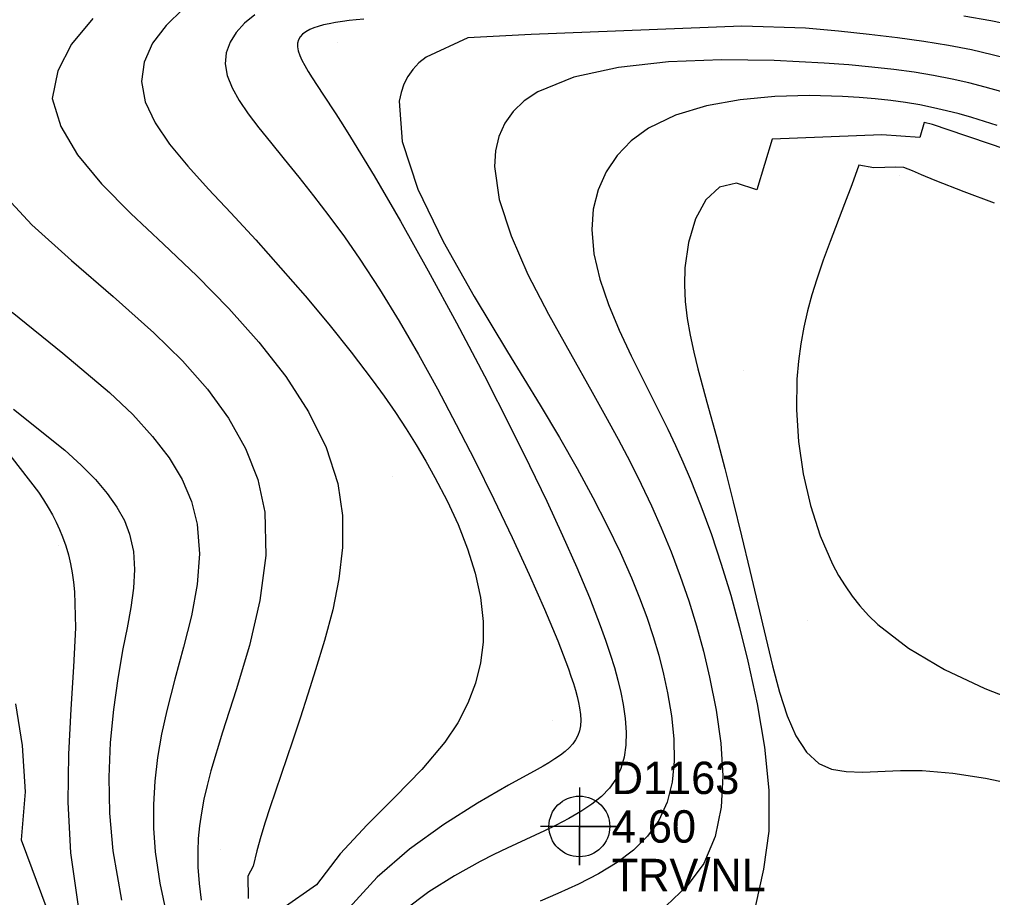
# Model space of a CAD drawing. Extents: x 2356077 to 2359823, y 225951 to 227822.
# Drawn here: x 2357818.1 to 2357893.2, y 226406.3 to 226474 of the extents above; entities that cross this region are included whole.
import ezdxf

# ---------------------------------------------------------------- set-up
doc = ezdxf.new("R2010")
doc.units = 0
for name, color, linetype in [('Default Symbol CELL', 7, 'Continuous'), ('Default Symbol Cogo Comment', 7, 'Continuous'), ('Default Symbol Cogo Elevation', 7, 'Continuous'), ('Default Symbol Cogo Number', 7, 'Continuous'), ('DTM Contours Major', 7, 'Continuous'), ('DTM Contours Minor', 7, 'Continuous'), ('Exist DTM Breakline', 7, 'Continuous'), ('Exist DTM Breakline Underwater', 7, 'Continuous'), ('Exist DTM Drainline', 7, 'Continuous'), ('PH Exist DTM Point', 7, 'Continuous')]:
    doc.layers.add(name, color=color, linetype=linetype)

msp = doc.modelspace()

# ---------------------------------------------------------------- linework, layer by layer
at = {"layer": 'Default Symbol CELL'}
msp.add_lwpolyline([(2357861.315, 226414.744), (2357861.315, 226408.744), (2357861.315, 226411.744), (2357864.315, 226411.744), (2357858.315, 226411.744)], dxfattribs=at)
msp.add_circle((2357861.315, 226411.744), 2.344, dxfattribs=at)
at = {"layer": 'DTM Contours Major'}
for points in [[(2357894.699, 226470.924), (2357893.182, 226471.318), (2357891.58, 226471.682), (2357889.81, 226472.026), (2357887.919, 226472.338), (2357885.886, 226472.623), (2357883.695, 226472.884), (2357881.327, 226473.127), (2357878.764, 226473.356), (2357873.848, 226473.518), (2357857.594, 226472.863), (2357852.706, 226472.63), (2357849.477, 226471.137), (2357848.918, 226470.678), (2357848.447, 226470.177), (2357848.063, 226469.632), (2357847.764, 226469.042), (2357847.549, 226468.406), (2357847.417, 226467.723), (2357847.644, 226464.615), (2357848.857, 226460.943), (2357850.793, 226456.89), (2357853.186, 226452.639), (2357855.773, 226448.371), (2357858.29, 226444.27), (2357859.783, 226441.759), (2357861.14, 226439.382), (2357862.367, 226437.125), (2357863.471, 226434.972), (2357864.459, 226432.91), (2357865.336, 226430.923), (2357865.958, 226429.391), (2357866.516, 226427.89), (2357867.011, 226426.414), (2357867.444, 226424.953), (2357867.817, 226423.502), (2357868.13, 226422.053), (2357868.43, 226420.271), (2357868.609, 226418.508), (2357868.634, 226416.792), (2357868.471, 226415.152), (2357868.088, 226413.613), (2357867.451, 226412.204), (2357866.586, 226410.998), (2357865.497, 226409.919), (2357864.221, 226408.952), (2357862.796, 226408.08), (2357861.26, 226407.287), (2357859.65, 226406.557), (2357858.285, 226405.987)], [(2357816.478, 226460.946), (2357819.056, 226458.185), (2357822.102, 226455.421), (2357825.336, 226452.647), (2357828.478, 226449.855), (2357830.668, 226447.693), (2357832.6, 226445.497), (2357834.239, 226443.249), (2357835.547, 226440.928), (2357836.488, 226438.515), (2357837.024, 226435.992), (2357837.108, 226432.647), (2357836.658, 226429.187), (2357835.842, 226425.703), (2357834.826, 226422.287), (2357833.778, 226419.03), (2357832.864, 226416.024), (2357832.572, 226414.907), (2357832.329, 226413.837), (2357832.135, 226412.804), (2357831.991, 226411.799), (2357831.897, 226410.813), (2357831.855, 226409.838), (2357831.874, 226408.596), (2357831.967, 226407.342), (2357832.125, 226406.06)]]:
    msp.add_lwpolyline(points, dxfattribs=at)
at = {"layer": 'DTM Contours Minor'}
for points in [[(2357830.742, 226474.855), (2357829.406, 226473.577), (2357828.371, 226472.203), (2357827.711, 226470.752), (2357827.503, 226469.247), (2357827.803, 226467.678), (2357828.558, 226466.067), (2357829.683, 226464.41), (2357831.09, 226462.7), (2357832.694, 226460.933), (2357834.408, 226459.102), (2357836.331, 226457.015), (2357838.252, 226454.87), (2357840.142, 226452.693), (2357841.97, 226450.509), (2357843.706, 226448.344), (2357845.321, 226446.223), (2357846.243, 226444.948), (2357847.113, 226443.691), (2357847.935, 226442.444), (2357848.714, 226441.2), (2357849.455, 226439.949), (2357850.163, 226438.684), (2357851.102, 226436.878), (2357851.954, 226435.039), (2357852.691, 226433.177), (2357853.28, 226431.303), (2357853.693, 226429.428), (2357853.898, 226427.562), (2357853.887, 226425.963), (2357853.691, 226424.38), (2357853.303, 226422.815), (2357852.718, 226421.269), (2357851.927, 226419.744), (2357850.925, 226418.24), (2357849.148, 226416.13), (2357847.098, 226414.021), (2357844.946, 226411.866), (2357842.861, 226409.618), (2357841.016, 226407.231), (2357838.368, 226405.396)], [(2357823.761, 226474.118), (2357822.105, 226472.139), (2357821.053, 226470.073), (2357820.612, 226467.934), (2357821.285, 226465.784), (2357822.569, 226463.585), (2357824.428, 226461.346), (2357826.695, 226459.052), (2357829.201, 226456.691), (2357831.779, 226454.25), (2357834.266, 226451.729), (2357836.582, 226449.129), (2357838.654, 226446.463), (2357840.407, 226443.745), (2357841.767, 226440.989), (2357842.66, 226438.209), (2357843.021, 226435.743), (2357843.029, 226433.285), (2357842.755, 226430.85), (2357842.271, 226428.452), (2357841.647, 226426.108), (2357840.954, 226423.833), (2357840.351, 226421.945), (2357839.752, 226420.111), (2357839.158, 226418.325), (2357837.432, 226413.178), (2357837.072, 226412.082), (2357836.73, 226410.979), (2357836.416, 226409.852), (2357836.141, 226408.687), (2357835.731, 226407.91), (2357835.756, 226406.177)], [(2357836.257, 226474.394), (2357835.475, 226473.748), (2357834.831, 226473.038), (2357834.35, 226472.273), (2357834.058, 226471.459), (2357833.979, 226470.606), (2357834.134, 226469.704), (2357834.503, 226468.764), (2357835.055, 226467.784), (2357835.755, 226466.758), (2357836.574, 226465.683), (2357837.478, 226464.555), (2357838.537, 226463.249), (2357839.649, 226461.87), (2357840.801, 226460.413), (2357841.981, 226458.876), (2357843.176, 226457.252), (2357844.375, 226455.538), (2357845.898, 226453.213), (2357847.406, 226450.754), (2357848.895, 226448.182), (2357850.364, 226445.516), (2357851.812, 226442.778), (2357853.237, 226439.989), (2357854.715, 226437.001), (2357856.131, 226434.045), (2357857.448, 226431.192), (2357858.633, 226428.507), (2357859.65, 226426.061), (2357860.464, 226423.922), (2357860.669, 226423.336), (2357860.85, 226422.784), (2357861.007, 226422.265), (2357861.14, 226421.777), (2357861.248, 226421.318), (2357861.33, 226420.888), (2357861.394, 226420.396), (2357861.416, 226419.941), (2357861.392, 226419.519), (2357861.32, 226419.128), (2357861.199, 226418.763), (2357861.024, 226418.421), (2357860.806, 226418.112), (2357860.538, 226417.816), (2357860.218, 226417.528), (2357859.848, 226417.242), (2357859.426, 226416.954), (2357858.952, 226416.659), (2357858.52, 226416.404), (2357858.054, 226416.139), (2357855.844, 226414.919), (2357853.464, 226413.547), (2357850.856, 226411.897), (2357848.207, 226409.989), (2357845.704, 226407.84), (2357843.534, 226405.471)], [(2357844.689, 226474.064), (2357844.093, 226474.005), (2357843.539, 226473.944), (2357843.027, 226473.878), (2357842.484, 226473.796), (2357841.993, 226473.707), (2357841.552, 226473.61), (2357841.158, 226473.503), (2357840.81, 226473.386), (2357840.507, 226473.257), (2357840.196, 226473.086), (2357839.947, 226472.895), (2357839.76, 226472.684), (2357839.633, 226472.451), (2357839.568, 226472.195), (2357839.563, 226471.914), (2357839.619, 226471.603), (2357839.734, 226471.262), (2357839.903, 226470.888), (2357840.123, 226470.478), (2357840.39, 226470.027), (2357840.7, 226469.533), (2357841.517, 226468.278), (2357842.509, 226466.763), (2357843.065, 226465.898), (2357843.66, 226464.955), (2357845.478, 226461.953), (2357847.496, 226458.468), (2357849.637, 226454.642), (2357851.824, 226450.616), (2357853.981, 226446.53), (2357856.031, 226442.524), (2357857.475, 226439.615), (2357858.807, 226436.84), (2357860.023, 226434.209), (2357861.119, 226431.727), (2357862.089, 226429.404), (2357862.927, 226427.246), (2357863.333, 226426.125), (2357863.696, 226425.053), (2357864.015, 226424.025), (2357864.29, 226423.036), (2357864.519, 226422.084), (2357864.702, 226421.163), (2357864.86, 226420.068), (2357864.934, 226419.02), (2357864.911, 226418.024), (2357864.779, 226417.086), (2357864.526, 226416.21), (2357864.139, 226415.404), (2357863.636, 226414.701), (2357863.012, 226414.055), (2357862.276, 226413.457), (2357861.44, 226412.896), (2357860.515, 226412.36), (2357859.513, 226411.841), (2357858.63, 226411.414), (2357855.746, 226410.072), (2357854.718, 226409.576), (2357853.663, 226409.042), (2357851.673, 226407.941), (2357849.693, 226406.688), (2357847.811, 226405.292)], [(2357894.952, 226473.548), (2357893.067, 226473.94), (2357890.998, 226474.282)], [(2357893.858, 226468.474), (2357892.644, 226468.82), (2357891.39, 226469.141), (2357890.085, 226469.435), (2357888.664, 226469.71), (2357887.166, 226469.957), (2357885.582, 226470.175), (2357883.901, 226470.366), (2357882.112, 226470.531), (2357880.205, 226470.672), (2357876.355, 226470.862), (2357872.278, 226470.911), (2357868.195, 226470.755), (2357864.325, 226470.335), (2357860.888, 226469.588), (2357858.104, 226468.451), (2357857.051, 226467.744), (2357856.201, 226466.933), (2357855.55, 226466.02), (2357855.096, 226465.006), (2357854.836, 226463.892), (2357854.767, 226462.68), (2357855.133, 226460.135), (2357856.04, 226457.332), (2357857.349, 226454.357), (2357858.921, 226451.299), (2357860.619, 226448.243), (2357862.305, 226445.277), (2357863.339, 226443.425), (2357864.312, 226441.634), (2357865.226, 226439.889), (2357866.083, 226438.176), (2357866.886, 226436.481), (2357867.638, 226434.789), (2357868.401, 226432.936), (2357869.107, 226431.063), (2357869.756, 226429.164), (2357870.35, 226427.234), (2357870.888, 226425.266), (2357871.372, 226423.254), (2357871.883, 226420.723), (2357872.247, 226418.172), (2357872.397, 226415.658), (2357872.269, 226413.236), (2357871.795, 226410.962), (2357870.911, 226408.893), (2357869.643, 226407.147), (2357868.017, 226405.614)], [(2357893.56, 226465.853), (2357892.587, 226466.17), (2357891.618, 226466.466), (2357890.645, 226466.741), (2357889.662, 226466.994), (2357888.66, 226467.224), (2357887.592, 226467.437), (2357886.49, 226467.625), (2357885.348, 226467.785), (2357884.162, 226467.919), (2357882.924, 226468.024), (2357881.629, 226468.101), (2357879.074, 226468.162), (2357876.404, 226468.085), (2357873.722, 226467.832), (2357871.133, 226467.365), (2357868.74, 226466.647), (2357866.646, 226465.64), (2357865.321, 226464.673), (2357864.229, 226463.542), (2357863.374, 226462.27), (2357862.76, 226460.88), (2357862.39, 226459.393), (2357862.269, 226457.832), (2357862.437, 226455.941), (2357862.888, 226453.999), (2357863.561, 226452.026), (2357864.395, 226450.043), (2357865.327, 226448.069), (2357867.536, 226443.638), (2357868.138, 226442.4), (2357868.728, 226441.15), (2357869.305, 226439.877), (2357869.867, 226438.572), (2357870.705, 226436.48), (2357871.506, 226434.286), (2357872.27, 226431.991), (2357872.996, 226429.595), (2357873.681, 226427.1), (2357874.324, 226424.508), (2357875.041, 226421.204), (2357875.606, 226417.85), (2357875.932, 226414.54), (2357875.932, 226411.369), (2357875.519, 226408.433), (2357874.916, 226405.631)], [(2357895.29, 226463.634), (2357893.202, 226464.363), (2357891.142, 226465.042), (2357888.565, 226465.921), (2357887.935, 226466.074), (2357887.606, 226464.926), (2357884.672, 226465.133)], [(2357884.672, 226465.133), (2357876.209, 226464.792), (2357875.013, 226460.884), (2357873.453, 226461.41), (2357872.14, 226461.098), (2357871.078, 226460.118), (2357870.273, 226458.639), (2357869.732, 226456.829), (2357869.458, 226454.856), (2357869.424, 226453.554), (2357869.492, 226452.253), (2357869.645, 226450.954), (2357869.869, 226449.657), (2357870.148, 226448.36), (2357870.466, 226447.062), (2357870.688, 226446.215), (2357871.157, 226444.501), (2357871.899, 226441.823), (2357872.545, 226439.375), (2357873.193, 226436.806), (2357873.838, 226434.166), (2357874.474, 226431.504), (2357875.699, 226426.309), (2357876.223, 226424.132), (2357876.764, 226422.108), (2357877.356, 226420.29), (2357878.036, 226418.732), (2357878.838, 226417.488), (2357879.799, 226416.612), (2357880.785, 226416.173), (2357881.913, 226415.975), (2357883.18, 226415.941), (2357886.117, 226416.057), (2357887.78, 226416.053), (2357890.139, 226415.855), (2357892.679, 226415.458), (2357895.365, 226414.911)], [(2357885.756, 226462.641), (2357884.036, 226462.572), (2357882.891, 226462.78), (2357882.35, 226461.271), (2357881.792, 226459.793), (2357880.676, 226456.894), (2357880.144, 226455.452), (2357879.647, 226454.001), (2357879.27, 226452.785), (2357878.933, 226451.55), (2357878.642, 226450.287), (2357878.403, 226448.991), (2357878.222, 226447.653), (2357878.108, 226446.268), (2357878.075, 226443.903), (2357878.235, 226441.452), (2357878.592, 226438.974), (2357879.147, 226436.529), (2357879.904, 226434.179), (2357880.864, 226431.982), (2357881.325, 226431.126), (2357881.827, 226430.305), (2357882.376, 226429.517), (2357882.978, 226428.76), (2357883.637, 226428.032), (2357884.36, 226427.331), (2357886.723, 226425.503), (2357889.51, 226423.861), (2357892.607, 226422.394), (2357895.9, 226421.093)], [(2357893.374, 226459.859), (2357891.018, 226460.728), (2357888.795, 226461.605), (2357887.726, 226462.054), (2357887.037, 226462.356), (2357886.352, 226462.599), (2357885.756, 226462.641)], [(2357817.522, 226451.439), (2357821.449, 226448.277), (2357825.053, 226445.232), (2357826.836, 226443.531), (2357828.367, 226441.856), (2357829.637, 226440.191), (2357830.641, 226438.517), (2357831.371, 226436.815), (2357831.821, 226435.068), (2357831.994, 226432.785), (2357831.81, 226430.426), (2357831.365, 226428.013), (2357830.76, 226425.571), (2357830.093, 226423.124), (2357829.462, 226420.695), (2357829.062, 226418.867), (2357828.75, 226417.054), (2357828.535, 226415.248), (2357828.427, 226413.438), (2357828.434, 226411.615), (2357828.567, 226409.771), (2357828.921, 226407.377), (2357829.447, 226404.941)], [(2357817.622, 226443.942), (2357821.586, 226440.78), (2357822.86, 226439.629), (2357823.953, 226438.524), (2357824.869, 226437.451), (2357825.613, 226436.398), (2357826.188, 226435.354), (2357826.598, 226434.304), (2357826.891, 226432.959), (2357826.974, 226431.575), (2357826.891, 226430.142), (2357826.685, 226428.65), (2357826.401, 226427.087), (2357826.084, 226425.444), (2357825.686, 226423.176), (2357825.344, 226420.764), (2357825.097, 226418.216), (2357824.982, 226415.544), (2357825.036, 226412.757), (2357825.298, 226409.866), (2357825.965, 226406.052)], [(2357816.719, 226441.2), (2357819.573, 226437.542), (2357819.96, 226436.947), (2357820.314, 226436.364), (2357820.636, 226435.79), (2357820.926, 226435.224), (2357821.186, 226434.664), (2357821.416, 226434.11), (2357821.665, 226433.415), (2357821.871, 226432.72), (2357822.038, 226432.021), (2357822.169, 226431.314), (2357822.268, 226430.595), (2357822.339, 226429.859), (2357822.407, 226427.087), (2357822.275, 226424.063), (2357822.059, 226420.8), (2357821.87, 226417.312), (2357821.822, 226413.609), (2357822.029, 226409.706), (2357822.782, 226404.484)], [(2357817.787, 226421.206), (2357818.299, 226418.004), (2357818.53, 226414.425), (2357818.233, 226410.712), (2357820.214, 226405.372)]]:
    msp.add_lwpolyline(points, dxfattribs=at)
at = {"layer": 'Exist DTM Breakline'}
msp.add_spline([(2357739.379, 226441.004), (2357819.613, 226359.102), (2357890.87, 226277.588), (2357993.999, 226180.096), (2358102.764, 226183.23), (2358191.473, 226205.9), (2358275.273, 226131.78), (2358421.38, 226152.319), (2358505.025, 226137.402), (2358547.118, 226053.573)], degree=3, dxfattribs=at)
at = {"layer": 'Exist DTM Breakline Underwater'}
msp.add_spline([(2357739.428, 226434.309), (2357811.723, 226357.465), (2357885.724, 226276.345), (2357991.789, 226172.502), (2358103.028, 226173.66), (2358191.056, 226197.408), (2358272.648, 226122.63), (2358421.22, 226141.688), (2358498.765, 226117.394), (2358527.12, 226046.782)], degree=3, dxfattribs=at)
at = {"layer": 'Exist DTM Drainline'}
msp.add_spline([(2357699.586, 226858.192), (2357670.366, 226820.782), (2357623.327, 226796.892), (2357587.218, 226772.268), (2357568.803, 226744.252), (2357555.19, 226717.62), (2357555.017, 226695.126), (2357553.473, 226672.759), (2357563.697, 226642.736), (2357576.526, 226627.993), (2357663.798, 226499.169), (2357732.721, 226415.647), (2357803.211, 226342.215), (2357874.586, 226264.309)], degree=3, dxfattribs=at)
at = {"layer": 'PH Exist DTM Point'}
for p, q in [((2357842.679, 226472.237), (2357842.679, 226472.237)), ((2357886.032, 226462.006), (2357886.032, 226462.006)), ((2357874.016, 226446.9), (2357874.016, 226446.9)), ((2357846.893, 226438.746), (2357846.893, 226438.746)), ((2357821.127, 226433.427), (2357821.127, 226433.427)), ((2357878.944, 226427.655), (2357878.944, 226427.655)), ((2357859.213, 226419.957), (2357859.213, 226419.957)), ((2357833.581, 226409.941), (2357833.581, 226409.941))]:
    msp.add_line(p, q, dxfattribs=at)

# ---------------------------------------------------------------- texts
at = {"layer": 'Default Symbol Cogo Comment'}
msp.add_text('TRV/NL', height=2.5, dxfattribs=at).set_placement((2357863.815, 226406.744))
at = {"layer": 'Default Symbol Cogo Elevation'}
msp.add_text('4.60', height=2.5, dxfattribs=at).set_placement((2357863.815, 226410.494))
at = {"layer": 'Default Symbol Cogo Number'}
msp.add_text('D1163', height=2.5, dxfattribs=at).set_placement((2357863.815, 226414.244))

doc.saveas('drawing.dxf')
